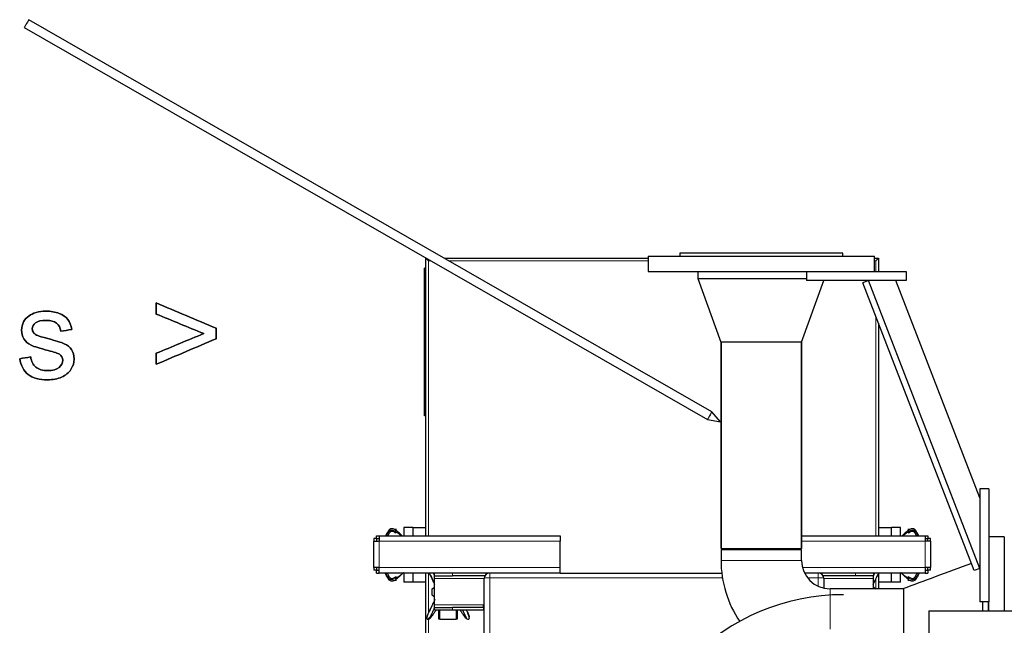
# Model space of a CAD drawing. Header units: inches. Extents: x 0 to 17820, y -10 to 12600.
# Tile 326 of 338: x 11458 to 12545, y 10875 to 11544. Entities that reach past the tile are written whole.
import ezdxf

# ---------------------------------------------------------------- set-up
doc = ezdxf.new("R2010")
doc.units = ezdxf.units.IN
doc.layers.add('1', color=7, linetype='Continuous', true_color=0xffffff)
doc.layers.add('254', color=7, linetype='Continuous', true_color=0xffffff)

msp = doc.modelspace()

# ---------------------------------------------------------------- linework, layer by layer
at = {"layer": '1', "color": 2, "linetype": 'Continuous', "lineweight": 25}
for p, q in [((11906.413, 11267.639), (11906.413, 11280.354)), ((11906.413, 11280.354), (11906.874, 11280.354)), ((11909.213, 11277.554), (11906.413, 11280.354)), ((11926.975, 11280.354), (12151.913, 11280.354)), ((12151.913, 11282.854), (12151.913, 11265.854)), ((12151.913, 11282.854), (12401.913, 11282.854)), ((12186.913, 11285.854), (12186.913, 11282.854)), ((12366.913, 11285.854), (12186.913, 11285.854)), ((12366.913, 11282.854), (12366.913, 11285.854)), ((12401.913, 11265.854), (12401.913, 11282.854)), ((12401.913, 11280.354), (12406.413, 11280.354)), ((12403.613, 11277.554), (12406.413, 11280.354)), ((12406.413, 11280.354), (12406.413, 11265.854)), ((11904.913, 11263.354), (11904.913, 11269.354)), ((11906.413, 11269.354), (11904.913, 11269.354)), ((11904.913, 11112.354), (11904.913, 11263.354)), ((11906.413, 11263.354), (11906.413, 11267.639)), ((11906.413, 11112.354), (11906.413, 11263.354)), ((12151.913, 11265.854), (12351.916, 11265.854)), ((12206.913, 11265.854), (12206.913, 11257.854)), ((12206.913, 11257.854), (12232.391, 11187.854)), ((12206.913, 11257.854), (12326.913, 11257.854)), ((12206.913, 11257.854), (12326.913, 11257.854)), ((12326.913, 11265.854), (12326.913, 11255.854)), ((12351.914, 11265.854), (12436.913, 11265.854)), ((12436.913, 11265.854), (12436.913, 11255.854)), ((12321.435, 11187.854), (12346.185, 11255.853)), ((12436.913, 11255.854), (12326.913, 11255.854)), ((12395.383, 11255.854), (12389.056, 11253.406)), ((12512.086, 10935.463), (12389.056, 11253.406)), ((12518.413, 10937.911), (12395.383, 11255.854)), ((12518.412, 11015.856), (12425.544, 11255.852)), ((12406.413, 11208.541), (12406.413, 10973.854)), ((12276.913, 11187.854), (12232.391, 11187.854)), ((12232.463, 11187.854), (12232.463, 10959.854)), ((12232.463, 10959.854), (12232.463, 11187.854)), ((12321.435, 11187.854), (12276.913, 11187.854)), ((12321.363, 10959.854), (12321.363, 11187.854)), ((12321.363, 11187.854), (12321.363, 10959.854)), ((11904.913, 11106.354), (11904.913, 11112.354)), ((11906.413, 11106.354), (11904.913, 11106.354)), ((11906.413, 11108.069), (11906.413, 11112.354)), ((11906.413, 10973.846), (11906.413, 11108.069)), ((12518.413, 11025.854), (12518.413, 10900.854)), ((12528.413, 11025.854), (12518.413, 11025.854)), ((12528.413, 11025.854), (12528.413, 10900.854)), ((11881.913, 10983.054), (11881.913, 10973.854)), ((11891.913, 10983.054), (11881.913, 10983.054)), ((11891.913, 10983.054), (11891.913, 10982.854)), ((11906.413, 10982.854), (11891.913, 10982.854)), ((11891.913, 10982.854), (11891.913, 10973.854)), ((12420.913, 10982.854), (12406.413, 10982.854)), ((12420.913, 10982.854), (12420.913, 10983.054)), ((12430.913, 10983.054), (12420.913, 10983.054)), ((12420.913, 10973.854), (12420.913, 10982.854)), ((12430.913, 10973.854), (12430.913, 10983.054)), ((11848.913, 10970.852), (11848.913, 10967.854)), ((11848.913, 10967.854), (11854.913, 10967.854)), ((11848.913, 10938.854), (11848.913, 10967.854)), ((11851.915, 10970.854), (11851.915, 10973.854)), ((11851.915, 10973.854), (11854.913, 10973.854)), ((11851.963, 10970.852), (11851.963, 10967.854)), ((11854.913, 10973.854), (11854.913, 10967.854)), ((11854.913, 10973.854), (12054.913, 10973.854)), ((12054.913, 10973.854), (12054.913, 10967.854)), ((12054.913, 10938.854), (12054.913, 10967.854)), ((12321.366, 10973.854), (12457.913, 10973.854)), ((12457.913, 10973.854), (12460.911, 10973.854)), ((12457.913, 10973.854), (12457.913, 10967.854)), ((12463.913, 10967.854), (12457.913, 10967.854)), ((12460.863, 10967.854), (12460.863, 10970.852)), ((12460.911, 10973.854), (12460.911, 10970.854)), ((12463.913, 10967.854), (12463.913, 10970.852)), ((12463.913, 10967.854), (12463.913, 10938.854)), ((12545.413, 10972.854), (12528.413, 10972.854)), ((12545.413, 10972.854), (12528.413, 10972.854)), ((12545.413, 10972.854), (12545.413, 10891.116)), ((12232.463, 10959.854), (12321.363, 10959.854)), ((12232.463, 10958.854), (12232.463, 10946.854)), ((12232.463, 10958.854), (12276.913, 10958.854)), ((12257.913, 10959.853), (12257.913, 10958.853)), ((12276.913, 10958.854), (12321.363, 10958.854)), ((12321.363, 10946.854), (12321.363, 10958.854)), ((11848.913, 10938.854), (11848.913, 10935.856)), ((11854.913, 10938.854), (11848.913, 10938.854)), ((11851.915, 10932.854), (11851.915, 10935.854)), ((11851.915, 10932.854), (11854.913, 10932.854)), ((11851.963, 10938.854), (11851.963, 10935.856)), ((11854.913, 10932.854), (11854.913, 10938.854)), ((11881.913, 10932.854), (11881.913, 10922.654)), ((11891.913, 10932.854), (11891.913, 10922.854)), ((11906.413, 10693.689), (11906.413, 10932.848)), ((11915.913, 10929.854), (11915.913, 10932.854)), ((12054.913, 10932.854), (12054.913, 10938.854)), ((12054.913, 10932.854), (12233.277, 10932.854)), ((12400.913, 10932.854), (12400.913, 10929.854)), ((12406.413, 10932.116), (12406.413, 10915.304)), ((12420.913, 10922.854), (12420.913, 10932.854)), ((12430.913, 10922.654), (12430.913, 10932.854)), ((12463.913, 10938.854), (12457.913, 10938.854)), ((12457.913, 10938.854), (12457.913, 10932.854)), ((12457.913, 10932.854), (12460.911, 10932.854)), ((12460.863, 10935.856), (12460.863, 10938.854)), ((12460.911, 10935.854), (12460.911, 10932.854)), ((12463.913, 10935.856), (12463.913, 10938.854)), ((12518.413, 10937.911), (12512.086, 10935.463)), ((11891.913, 10922.654), (11881.913, 10922.654)), ((11891.913, 10922.854), (11891.913, 10922.654)), ((11906.413, 10922.854), (11891.913, 10922.854)), ((11915.913, 10926.854), (11915.913, 10929.854)), ((11915.913, 10929.854), (11935.913, 10929.854)), ((11915.913, 10897.854), (11915.913, 10926.854)), ((11971.717, 10929.854), (11935.913, 10929.854)), ((11970.913, 10679.452), (11970.913, 10926.854)), ((12380.913, 10929.854), (12345.109, 10929.854)), ((12345.913, 10926.854), (12345.913, 10916.086)), ((12400.913, 10929.854), (12380.913, 10929.854)), ((12400.913, 10926.854), (12400.913, 10929.854)), ((12400.913, 10915.304), (12400.913, 10926.854)), ((12420.913, 10922.854), (12406.413, 10922.854)), ((12420.913, 10922.654), (12420.913, 10922.854)), ((12430.913, 10922.654), (12420.913, 10922.654)), ((11913.453, 10915.324), (11915.913, 10917.41)), ((11913.453, 10908.324), (11913.453, 10915.324)), ((12433.315, 10915.304), (12352.913, 10915.304)), ((12400.913, 10917.478), (12403.453, 10915.324)), ((12403.453, 10915.324), (12403.453, 10915.304)), ((12434.023, 10915.485), (12434.023, 10826.223)), ((11915.913, 10906.239), (11913.453, 10908.324)), ((12528.413, 10900.854), (12518.413, 10900.854)), ((12521.413, 10900.851), (12521.413, 10891.114)), ((12527.413, 10900.846), (12527.413, 10891.116)), ((12528.413, 10891.126), (12528.413, 10900.855)), ((11915.913, 10894.854), (11915.913, 10897.854)), ((11915.913, 10894.854), (11935.913, 10894.854)), ((11915.913, 10891.854), (11915.913, 10894.854)), ((11935.913, 10891.854), (11915.913, 10891.854)), ((11920.913, 10881.854), (11920.913, 10891.854)), ((11921.953, 10881.654), (11921.953, 10891.854)), ((11969.913, 10894.854), (11935.913, 10894.854)), ((11969.913, 10891.854), (11935.913, 10891.854)), ((11939.953, 10891.854), (11939.953, 10881.654)), ((11940.913, 10891.854), (11940.913, 10881.854)), ((11970.913, 10897.854), (11969.913, 10897.854)), ((11969.913, 10894.854), (11969.913, 10897.854)), ((11969.913, 10894.854), (11969.913, 10891.854)), ((12461.913, 10891.116), (12461.913, 10717.005)), ((12461.913, 10891.116), (15444.413, 10891.116)), ((11921.953, 10881.854), (11920.913, 10881.854)), ((11939.953, 10881.654), (11921.953, 10881.654)), ((11940.913, 10881.854), (11939.953, 10881.854))]:
    msp.add_line(p, q, dxfattribs=at)
at = {"layer": '1', "color": 110, "linetype": 'Continuous', "lineweight": 13}
for p, q in [((11911.754, 11277.554), (11909.213, 11277.554)), ((11909.213, 11277.554), (11909.213, 10973.845)), ((12151.917, 11277.554), (11931.855, 11277.554)), ((12403.613, 11277.554), (12401.906, 11277.554)), ((12403.613, 11265.849), (12403.613, 11277.554)), ((11906.413, 11263.354), (11904.913, 11263.354)), ((12403.613, 10973.845), (12403.613, 11215.777)), ((11906.413, 11112.354), (11904.913, 11112.354)), ((11854.913, 10967.854), (11854.913, 10938.854)), ((12054.913, 10967.854), (11854.913, 10967.854)), ((12457.913, 10967.854), (12321.363, 10967.854)), ((12457.913, 10938.854), (12457.913, 10967.854)), ((12321.363, 10946.854), (12232.463, 10946.854)), ((11854.913, 10938.854), (12054.913, 10938.854)), ((11909.213, 10932.846), (11909.213, 10888.732)), ((11935.913, 10932.854), (11935.913, 10929.854)), ((12322.394, 10938.854), (12457.913, 10938.854)), ((12380.913, 10929.854), (12380.913, 10932.854)), ((11970.915, 10926.854), (11915.913, 10926.854)), ((12234.002, 10927.635), (11976.913, 10927.635)), ((11976.913, 10927.635), (11976.913, 10678.132)), ((12339.913, 10927.635), (12327.889, 10927.635)), ((12339.913, 10918.105), (12339.913, 10927.635)), ((12400.913, 10926.854), (12345.911, 10926.854)), ((12403.613, 10915.295), (12403.613, 10926.491)), ((12352.913, 10915.304), (12352.913, 10870.854)), ((11969.913, 10897.854), (11915.913, 10897.854)), ((11935.913, 10894.854), (11935.913, 10891.854)), ((11909.213, 10883.345), (11909.213, 10693.074))]:
    msp.add_line(p, q, dxfattribs=at)
at = {"layer": '1', "color": 2, "linetype": 'Continuous', "lineweight": 25}
for centre, radius, start, end in [((12352.913, 10946.854), 120.45, 180, 214.059375), ((12352.913, 10946.854), 31.55, 180, 270), ((11976.913, 10926.854), 6, 90, 180), ((12339.913, 10926.854), 6, 0, 90), ((12367.913, 10670.854), 238.047, 90, 180)]:
    msp.add_arc(centre, radius, start, end, dxfattribs=at)
at = {"layer": '1', "color": 110, "linetype": 'Continuous', "lineweight": 13}
for centre, start_param, end_param in [((11976.913, 10926.854), 4.71238898, 6.28318531), ((12339.913, 10926.854), 3.14159265, 4.71238898)]:
    msp.add_ellipse(centre, major_axis=(-6, 0), ratio=0.1301739, start_param=start_param, end_param=end_param, dxfattribs=at)
at = {"layer": '1', "color": 150, "linetype": 'Continuous', "lineweight": 25}
for points, knots in [([(11608.562, 11163.28), (11630.64, 11172.711), (11652.717, 11182.142), (11674.794, 11191.573), (11674.794, 11195.394), (11674.794, 11199.214), (11674.794, 11203.034), (11652.717, 11212.354), (11630.64, 11221.675), (11608.562, 11230.995), (11608.562, 11226.928), (11608.562, 11222.86), (11608.562, 11218.793), (11626.044, 11211.604), (11643.525, 11204.416), (11661.006, 11197.227), (11643.525, 11189.979), (11626.044, 11182.731), (11608.562, 11175.482), (11608.562, 11171.415), (11608.562, 11167.347), (11608.562, 11163.28)], [0, 0, 0, 0, 0.24559405, 0.24559405, 0.24559405, 0.28467495, 0.28467495, 0.28467495, 0.52982571, 0.52982571, 0.52982571, 0.5714364, 0.5714364, 0.5714364, 0.76479632, 0.76479632, 0.76479632, 0.95838931, 0.95838931, 0.95838931, 1, 1, 1, 1]), ([(11469.883, 11171.389), (11465.832, 11170.75), (11461.782, 11170.11), (11457.731, 11169.471), (11459.087, 11161.796), (11462.233, 11155.989), (11472.108, 11148.161), (11479.297, 11146.216), (11494.39, 11146.216), (11499.481, 11147.214), (11508.486, 11151.154), (11511.939, 11153.942), (11516.686, 11161.19), (11517.9, 11165.045), (11517.9, 11173.308), (11516.928, 11176.813), (11514.958, 11179.627), (11513.014, 11182.466), (11510.302, 11184.615), (11503.437, 11187.535), (11497.383, 11189.45), (11482.693, 11193.393), (11479.092, 11194.464), (11477.864, 11194.925), (11475.715, 11195.794), (11474.155, 11196.869), (11473.157, 11198.199), (11472.159, 11199.478), (11471.648, 11200.911), (11471.648, 11205.004), (11472.85, 11207.178), (11477.675, 11210.926), (11481.701, 11211.834), (11492.113, 11211.834), (11495.797, 11210.785), (11501.039, 11206.612), (11502.627, 11203.699), (11503.165, 11199.964), (11507.164, 11200.51), (11511.163, 11201.056), (11515.163, 11201.601), (11514.395, 11206.283), (11512.988, 11210.018), (11508.907, 11215.629), (11505.723, 11217.846), (11497.127, 11221.121), (11492.139, 11221.939), (11482.674, 11221.939), (11479.143, 11221.453), (11472.55, 11219.46), (11469.934, 11218.281), (11468.041, 11216.874), (11465.482, 11215.058), (11463.461, 11212.781), (11462.003, 11210.018), (11460.52, 11207.281), (11459.778, 11204.288), (11459.778, 11197.508), (11460.673, 11194.259), (11464.273, 11188.397), (11466.915, 11186.099), (11473.863, 11182.778), (11480.115, 11180.829), (11495.797, 11176.864), (11499.967, 11175.482), (11504.069, 11172.81), (11505.288, 11170.622), (11505.288, 11164.738), (11503.907, 11162.052), (11498.468, 11157.434), (11494.262, 11156.321), (11483.032, 11156.321), (11478.683, 11157.6), (11472.468, 11162.796), (11470.548, 11166.529), (11469.883, 11171.389)], [0, 0, 0, 0, 0.04048951, 0.04048951, 0.04048951, 0.10713507, 0.10713507, 0.17378063, 0.17378063, 0.21398528, 0.21398528, 0.25418994, 0.25418994, 0.29419666, 0.29419666, 0.33495352, 0.33495352, 0.33495352, 0.36752383, 0.36752383, 0.40018235, 0.40018235, 0.42284402, 0.42284402, 0.42284402, 0.43935576, 0.43935576, 0.43935576, 0.45256377, 0.45256377, 0.47344095, 0.47344095, 0.49445695, 0.49445695, 0.51232055, 0.51232055, 0.52999349, 0.52999349, 0.52999349, 0.56186032, 0.56186032, 0.56186032, 0.59371819, 0.59371819, 0.62538692, 0.62538692, 0.65705566, 0.65705566, 0.67816815, 0.67816815, 0.69923584, 0.69923584, 0.69923584, 0.72293913, 0.72293913, 0.72293913, 0.74690676, 0.74690676, 0.77334724, 0.77334724, 0.80005965, 0.80005965, 0.82669612, 0.82669612, 0.84644661, 0.84644661, 0.87468024, 0.87468024, 0.90602215, 0.90602215, 0.93753622, 0.93753622, 0.96890705, 0.96890705, 1, 1, 1, 1])]:
    msp.add_open_spline(points, degree=3, knots=knots, dxfattribs=at)
at = {"layer": '1', "color": 2, "linetype": 'Continuous', "lineweight": 25}
for points, degree, knots in [([(11872.189, 10980.73), (11872.088, 10980.787), (11871.459, 10981.133), (11870.516, 10981.526), (11869.347, 10981.759), (11868.434, 10981.796), (11867.645, 10981.612), (11867.056, 10981.357), (11866.65, 10981.118), (11866.281, 10980.845), (11865.828, 10980.448), (11865.116, 10979.68), (11864.281, 10978.446), (11863.432, 10976.886), (11862.699, 10975.361), (11862.243, 10974.357), (11862.034, 10973.886)], 3, [0, 0, 0, 0, 0.02391648, 0.14783605, 0.20979584, 0.27175563, 0.33371542, 0.36469531, 0.39567521, 0.4266551, 0.45763499, 0.51959478, 0.64351436, 0.76743394, 0.89135351, 1, 1, 1, 1]), ([(11864.557, 10973.857), (11864.866, 10974.532), (11865.656, 10976.187), (11866.606, 10978.045), (11867.78, 10978.928), (11868.196, 10979.096), (11868.636, 10979.179), (11869.521, 10979.162), (11871.212, 10978.286), (11872.599, 10977.495), (11873.413, 10976.766)], 3, [0, 0, 0, 0, 0.18820277, 0.46110079, 0.49527514, 0.52932038, 0.56342257, 0.59733862, 0.73107379, 1, 1, 1, 1]), ([(11873.413, 10978.417), (11873.413, 10978.55), (11873.413, 10978.824), (11873.413, 10979.171), (11873.413, 10979.536), (11873.413, 10979.905), (11873.413, 10980.208), (11873.413, 10980.505), (11873.413, 10980.847), (11873.413, 10981.144), (11873.413, 10981.357), (11873.413, 10981.476), (11873.413, 10981.563), (11873.413, 10981.616), (11873.413, 10981.59), (11873.413, 10981.49), (11873.413, 10981.349), (11873.413, 10981.178), (11873.413, 10980.955), (11873.413, 10980.705), (11873.413, 10980.421), (11873.413, 10980.111), (11873.413, 10979.935)], 5, [0, 0, 0, 0, 0, 0, 0.10425453, 0.20832957, 0.25, 0.25, 0.25, 0.31281988, 0.41711025, 0.5, 0.5, 0.5, 0.52105121, 0.62518273, 0.7291347, 0.75, 0.75, 0.75, 0.86391491, 1, 1, 1, 1, 1, 1]), ([(11880.249, 10973.86), (11880.138, 10973.965), (11879.512, 10974.551), (11878.355, 10975.622), (11876.755, 10977.083), (11875.115, 10978.547), (11873.986, 10979.491), (11873.413, 10979.935)], 3, [0, 0, 0, 0, 0.05159894, 0.28869921, 0.52579947, 0.76289974, 1, 1, 1, 1]), ([(11873.413, 10978.417), (11874.142, 10978.041), (11875.496, 10977.204), (11877.414, 10975.821), (11878.783, 10974.727), (11879.515, 10974.101), (11879.639, 10973.993)], 3, [0, 0, 0, 0, 0.31200031, 0.62400062, 0.93600094, 1, 1, 1, 1]), ([(11873.413, 10976.766), (11873.413, 10976.765), (11873.413, 10976.766), (11873.413, 10976.801), (11873.413, 10976.875), (11873.413, 10976.98), (11873.413, 10977.166), (11873.413, 10977.414), (11873.413, 10977.657), (11873.413, 10977.934), (11873.413, 10978.238), (11873.413, 10978.417)], 5, [0, 0, 0, 0, 0, 0, 0.05931501, 0.2978166, 0.42667471, 0.42667471, 0.42667471, 0.67797867, 1, 1, 1, 1, 1, 1]), ([(12439.413, 10979.935), (12438.84, 10979.491), (12437.711, 10978.547), (12436.071, 10977.083), (12434.471, 10975.622), (12433.314, 10974.551), (12432.688, 10973.965), (12432.576, 10973.86)], 3, [0, 0, 0, 0, 0.23710026, 0.47420053, 0.71130079, 0.94840106, 1, 1, 1, 1]), ([(12433.187, 10973.993), (12433.311, 10974.101), (12434.042, 10974.727), (12435.412, 10975.821), (12437.33, 10977.204), (12438.684, 10978.041), (12439.413, 10978.417)], 3, [0, 0, 0, 0, 0.06399906, 0.37599938, 0.68799969, 1, 1, 1, 1]), ([(12439.413, 10979.935), (12439.413, 10980.111), (12439.413, 10980.421), (12439.413, 10980.705), (12439.413, 10980.955), (12439.413, 10981.178), (12439.413, 10981.349), (12439.413, 10981.49), (12439.413, 10981.59), (12439.413, 10981.616), (12439.413, 10981.563), (12439.413, 10981.476), (12439.413, 10981.357), (12439.413, 10981.144), (12439.413, 10980.847), (12439.413, 10980.505), (12439.413, 10980.208), (12439.413, 10979.905), (12439.413, 10979.536), (12439.413, 10979.171), (12439.413, 10978.824), (12439.413, 10978.55), (12439.413, 10978.417)], 5, [0, 0, 0, 0, 0, 0, 0.13608509, 0.25, 0.25, 0.25, 0.2708653, 0.37481727, 0.47894879, 0.5, 0.5, 0.5, 0.58288975, 0.68718012, 0.75, 0.75, 0.75, 0.79167043, 0.89574547, 1, 1, 1, 1, 1, 1]), ([(12439.413, 10976.766), (12440.226, 10977.495), (12441.614, 10978.286), (12443.305, 10979.162), (12444.19, 10979.179), (12444.63, 10979.096), (12445.046, 10978.928), (12446.22, 10978.045), (12447.17, 10976.187), (12447.96, 10974.532), (12448.268, 10973.857)], 3, [0, 0, 0, 0, 0.26892621, 0.40266138, 0.43657743, 0.47067962, 0.50472486, 0.53889921, 0.81179723, 1, 1, 1, 1]), ([(12439.413, 10978.417), (12439.413, 10978.238), (12439.413, 10977.934), (12439.413, 10977.657), (12439.413, 10977.414), (12439.413, 10977.166), (12439.413, 10976.98), (12439.413, 10976.875), (12439.413, 10976.801), (12439.413, 10976.766), (12439.413, 10976.765), (12439.413, 10976.766)], 5, [0, 0, 0, 0, 0, 0, 0.32202133, 0.57332529, 0.57332529, 0.57332529, 0.7021834, 0.94068499, 1, 1, 1, 1, 1, 1]), ([(12450.791, 10973.886), (12450.583, 10974.357), (12450.127, 10975.361), (12449.393, 10976.886), (12448.545, 10978.446), (12447.71, 10979.68), (12446.998, 10980.448), (12446.545, 10980.845), (12446.176, 10981.118), (12445.77, 10981.357), (12445.181, 10981.612), (12444.392, 10981.796), (12443.479, 10981.759), (12442.309, 10981.526), (12441.366, 10981.133), (12440.738, 10980.787), (12440.637, 10980.73)], 3, [0, 0, 0, 0, 0.10864649, 0.23256606, 0.35648564, 0.48040522, 0.54236501, 0.5733449, 0.60432479, 0.63530469, 0.66628458, 0.72824437, 0.79020416, 0.85216395, 0.97608352, 1, 1, 1, 1]), ([(12509.02, 10943.388), (12495.651, 10938.429), (12482.282, 10933.469), (12457.047, 10924.108), (12445.182, 10919.706), (12433.316, 10915.304)], 3, [0, 0, 0, 0, 0.52978783, 0.52978783, 1, 1, 1, 1]), ([(11872.189, 10924.919), (11872.088, 10924.862), (11871.459, 10924.516), (11870.516, 10924.123), (11869.347, 10923.89), (11868.434, 10923.853), (11867.645, 10924.037), (11867.056, 10924.292), (11866.65, 10924.531), (11866.281, 10924.803), (11865.828, 10925.201), (11865.116, 10925.968), (11864.281, 10927.203), (11863.432, 10928.762), (11862.667, 10930.353), (11862.057, 10931.703), (11861.701, 10932.523), (11861.581, 10932.805)], 3, [0, 0, 0, 0, 0.02214509, 0.13688649, 0.19425719, 0.25162789, 0.30899859, 0.33768394, 0.3663693, 0.39505465, 0.42374, 0.4811107, 0.5958521, 0.7105935, 0.8253349, 0.9400763, 1, 1, 1, 1]), ([(11873.413, 10928.883), (11872.599, 10928.154), (11871.212, 10927.363), (11869.521, 10926.487), (11868.636, 10926.47), (11868.196, 10926.553), (11867.78, 10926.721), (11866.606, 10927.604), (11865.492, 10929.782), (11864.555, 10931.773), (11864.105, 10932.804), (11864.086, 10932.849)], 3, [0, 0, 0, 0, 0.24491866, 0.36671504, 0.39760333, 0.42866116, 0.45966711, 0.49079066, 0.73932655, 0.98865287, 1, 1, 1, 1]), ([(11882.015, 10933.475), (11881.825, 10933.29), (11881.132, 10932.619), (11879.92, 10931.475), (11878.355, 10930.027), (11876.755, 10928.566), (11875.115, 10927.102), (11873.986, 10926.158), (11873.413, 10925.714)], 3, [0, 0, 0, 0, 0.07043759, 0.25635007, 0.44226255, 0.62817504, 0.81408752, 1, 1, 1, 1]), ([(11873.413, 10927.232), (11874.142, 10927.608), (11875.496, 10928.445), (11877.414, 10929.828), (11879.24, 10931.287), (11880.4, 10932.322), (11880.949, 10932.841)], 3, [0, 0, 0, 0, 0.25381516, 0.50763032, 0.76144548, 1, 1, 1, 1]), ([(11916.432, 10920.167), (11916.126, 10920.779), (11915.247, 10922.539), (11913.817, 10925.427), (11912.425, 10928.241), (11911.313, 10930.473), (11910.642, 10931.825), (11910.251, 10932.62), (11910.133, 10932.86)], 3, [0, 0, 0, 0, 0.14160443, 0.40834222, 0.67508002, 0.80844892, 0.94181782, 1, 1, 1, 1]), ([(11910.228, 10932.879), (11910.657, 10932.012), (11912.453, 10928.501), (11914.122, 10924.983), (11915.443, 10922.303)], 3, [0, 0, 0, 0, 0.24876463, 1, 1, 1, 1]), ([(12400.473, 10920.336), (12401.995, 10923.37), (12403.967, 10927.399), (12405.975, 10931.384), (12406.485, 10932.419)], 3, [0, 0, 0, 0, 0.73711944, 1, 1, 1, 1]), ([(12400.474, 10920.167), (12400.781, 10920.779), (12401.659, 10922.539), (12403.09, 10925.427), (12404.482, 10928.241), (12405.592, 10930.47), (12406.141, 10931.577), (12406.413, 10932.128)], 3, [0, 0, 0, 0, 0.15046411, 0.43389074, 0.71731737, 0.85903068, 1, 1, 1, 1]), ([(12439.413, 10925.714), (12438.84, 10926.158), (12437.711, 10927.102), (12436.071, 10928.566), (12434.471, 10930.027), (12432.906, 10931.475), (12431.694, 10932.619), (12431, 10933.29), (12430.811, 10933.475)], 3, [0, 0, 0, 0, 0.18591248, 0.37182496, 0.55773745, 0.74364993, 0.92956241, 1, 1, 1, 1]), ([(12431.877, 10932.841), (12432.426, 10932.322), (12433.586, 10931.287), (12435.412, 10929.828), (12437.33, 10928.445), (12438.684, 10927.608), (12439.413, 10927.232)], 3, [0, 0, 0, 0, 0.23855452, 0.49236968, 0.74618484, 1, 1, 1, 1]), ([(12448.74, 10932.849), (12448.721, 10932.804), (12448.27, 10931.773), (12447.334, 10929.782), (12446.22, 10927.604), (12445.046, 10926.721), (12444.63, 10926.553), (12444.19, 10926.47), (12443.305, 10926.487), (12441.614, 10927.363), (12440.226, 10928.154), (12439.413, 10928.883)], 3, [0, 0, 0, 0, 0.01134713, 0.26067345, 0.50920934, 0.54033289, 0.57133884, 0.60239667, 0.63328496, 0.75508134, 1, 1, 1, 1]), ([(12451.245, 10932.805), (12451.124, 10932.523), (12450.769, 10931.703), (12450.159, 10930.353), (12449.393, 10928.762), (12448.545, 10927.203), (12447.71, 10925.968), (12446.998, 10925.201), (12446.545, 10924.803), (12446.176, 10924.531), (12445.77, 10924.292), (12445.181, 10924.037), (12444.392, 10923.853), (12443.479, 10923.89), (12442.309, 10924.123), (12441.366, 10924.516), (12440.738, 10924.862), (12440.637, 10924.919)], 3, [0, 0, 0, 0, 0.0599237, 0.1746651, 0.2894065, 0.4041479, 0.5188893, 0.57626, 0.60494535, 0.6336307, 0.66231606, 0.69100141, 0.74837211, 0.80574281, 0.86311351, 0.97785491, 1, 1, 1, 1]), ([(11873.413, 10928.883), (11873.413, 10928.884), (11873.413, 10928.883), (11873.413, 10928.877), (11873.413, 10928.867), (11873.413, 10928.836), (11873.413, 10928.779), (11873.413, 10928.718), (11873.413, 10928.644), (11873.413, 10928.483), (11873.413, 10928.235), (11873.413, 10927.991), (11873.413, 10927.715), (11873.413, 10927.411), (11873.413, 10927.232)], 5, [0, 0, 0, 0, 0, 0, 0.05931501, 0.14001207, 0.14001207, 0.14001207, 0.2978166, 0.42667471, 0.42667471, 0.42667471, 0.67797867, 1, 1, 1, 1, 1, 1]), ([(11873.413, 10927.232), (11873.413, 10927.099), (11873.413, 10926.825), (11873.413, 10926.478), (11873.413, 10926.113), (11873.413, 10925.744), (11873.413, 10925.441), (11873.413, 10925.203), (11873.413, 10925.031), (11873.413, 10924.868), (11873.413, 10924.669), (11873.413, 10924.468), (11873.413, 10924.351), (11873.413, 10924.257), (11873.413, 10924.173), (11873.413, 10924.086), (11873.413, 10924.057), (11873.413, 10924.051), (11873.413, 10924.065), (11873.413, 10924.115), (11873.413, 10924.16), (11873.413, 10924.223), (11873.413, 10924.299), (11873.413, 10924.47), (11873.413, 10924.694), (11873.413, 10924.944), (11873.413, 10925.228), (11873.413, 10925.538), (11873.413, 10925.714)], 5, [0, 0, 0, 0, 0, 0, 0.10425453, 0.20832957, 0.25, 0.25, 0.25, 0.31281988, 0.375, 0.375, 0.375, 0.41711025, 0.5, 0.5, 0.5, 0.52105121, 0.625, 0.625, 0.625, 0.62518273, 0.7291347, 0.75, 0.75, 0.75, 0.86391491, 1, 1, 1, 1, 1, 1]), ([(12439.413, 10927.232), (12439.413, 10927.411), (12439.413, 10927.715), (12439.413, 10927.991), (12439.413, 10928.235), (12439.413, 10928.483), (12439.413, 10928.644), (12439.413, 10928.718), (12439.413, 10928.779), (12439.413, 10928.836), (12439.413, 10928.867), (12439.413, 10928.877), (12439.413, 10928.883), (12439.413, 10928.884), (12439.413, 10928.883)], 5, [0, 0, 0, 0, 0, 0, 0.32202133, 0.57332529, 0.57332529, 0.57332529, 0.7021834, 0.85998793, 0.85998793, 0.85998793, 0.94068499, 1, 1, 1, 1, 1, 1]), ([(12439.413, 10925.714), (12439.413, 10925.538), (12439.413, 10925.228), (12439.413, 10924.944), (12439.413, 10924.694), (12439.413, 10924.47), (12439.413, 10924.299), (12439.413, 10924.223), (12439.413, 10924.16), (12439.413, 10924.115), (12439.413, 10924.065), (12439.413, 10924.051), (12439.413, 10924.057), (12439.413, 10924.086), (12439.413, 10924.173), (12439.413, 10924.257), (12439.413, 10924.351), (12439.413, 10924.468), (12439.413, 10924.669), (12439.413, 10924.868), (12439.413, 10925.031), (12439.413, 10925.203), (12439.413, 10925.441), (12439.413, 10925.744), (12439.413, 10926.113), (12439.413, 10926.478), (12439.413, 10926.825), (12439.413, 10927.099), (12439.413, 10927.232)], 5, [0, 0, 0, 0, 0, 0, 0.13608509, 0.25, 0.25, 0.25, 0.2708653, 0.37481727, 0.375, 0.375, 0.375, 0.47894879, 0.5, 0.5, 0.5, 0.58288975, 0.625, 0.625, 0.625, 0.68718012, 0.75, 0.75, 0.75, 0.79167043, 0.89574547, 1, 1, 1, 1, 1, 1]), ([(11916.434, 10903.313), (11914.911, 10900.279), (11912.269, 10894.88), (11909.166, 10888.782), (11907.691, 10885.185), (11907.369, 10883.563), (11907.385, 10882.646), (11907.727, 10882.152), (11908.249, 10881.888), (11909.024, 10881.868), (11910.382, 10882.323), (11911.351, 10883.099), (11912.008, 10883.876)], 3, [0, 0, 0, 0, 0.31052016, 0.56449671, 0.64698605, 0.7213504, 0.76859591, 0.79598036, 0.82719779, 0.86313882, 0.90429757, 1, 1, 1, 1]), ([(11916.432, 10903.482), (11916.126, 10902.87), (11915.247, 10901.11), (11913.817, 10898.222), (11912.425, 10895.408), (11911.313, 10893.176), (11910.487, 10891.51), (11909.673, 10889.854), (11908.894, 10888.22), (11908.32, 10886.888), (11908.022, 10886.006), (11907.889, 10885.53), (11907.806, 10885.199), (11907.739, 10884.913), (11907.678, 10884.703), (11907.646, 10884.61), (11907.633, 10884.575)], 3, [0, 0, 0, 0, 0.08984557, 0.2590861, 0.42832663, 0.5129469, 0.59756717, 0.68218743, 0.7668077, 0.85142797, 0.8937381, 0.91489317, 0.93604823, 0.9572033, 0.97835837, 1, 1, 1, 1]), ([(11912.637, 10884.714), (11912.407, 10884.36), (11911.937, 10883.704), (11911.355, 10883.123), (11910.932, 10882.89), (11910.651, 10882.853), (11910.579, 10883.037), (11910.632, 10883.292), (11910.737, 10883.531), (11910.88, 10883.803), (11911.094, 10884.201), (11911.491, 10884.968), (11912.093, 10886.203), (11912.838, 10887.762), (11913.606, 10889.353), (11914.386, 10890.959), (11915.184, 10892.594), (11915.73, 10893.696), (11916.01, 10894.256)], 3, [0, 0, 0, 0, 0.09067622, 0.18135244, 0.22669054, 0.27202865, 0.31736676, 0.34003582, 0.36270487, 0.38537393, 0.40804298, 0.45338109, 0.54405731, 0.63473353, 0.72540974, 0.81608596, 0.90676218, 1, 1, 1, 1]), ([(11917.428, 10891.569), (11917.154, 10891.203), (11916.53, 10890.358), (11915.59, 10889.027), (11914.598, 10887.566), (11913.619, 10886.102), (11912.97, 10885.158), (11912.637, 10884.714)], 3, [0, 0, 0, 0, 0.15920019, 0.36940014, 0.57960009, 0.78980005, 1, 1, 1, 1]), ([(11944.283, 10891.829), (11944.625, 10891.376), (11945.316, 10890.445), (11946.316, 10889.027), (11947.309, 10887.566), (11948.287, 10886.102), (11948.936, 10885.158), (11949.269, 10884.714)], 3, [0, 0, 0, 0, 0.18966827, 0.3922512, 0.59483414, 0.79741707, 1, 1, 1, 1]), ([(11949.269, 10884.714), (11949.499, 10884.36), (11949.97, 10883.704), (11950.551, 10883.123), (11950.975, 10882.89), (11951.255, 10882.853), (11951.327, 10883.037), (11951.275, 10883.292), (11951.169, 10883.531), (11951.027, 10883.803), (11950.812, 10884.201), (11950.415, 10884.968), (11949.814, 10886.203), (11949.069, 10887.762), (11948.301, 10889.353), (11947.645, 10890.703), (11947.245, 10891.523), (11947.107, 10891.805)], 3, [0, 0, 0, 0, 0.1050172, 0.21003439, 0.26254299, 0.31505159, 0.36756019, 0.39381449, 0.42006879, 0.44632309, 0.47257738, 0.52508598, 0.63010318, 0.73512038, 0.84013757, 0.94515477, 1, 1, 1, 1]), ([(11949.899, 10883.876), (11950.51, 10883.14), (11951.411, 10882.385), (11952.656, 10881.884), (11953.363, 10881.818), (11953.872, 10881.951), (11954.26, 10882.237), (11954.517, 10882.804), (11954.368, 10883.718), (11953.615, 10886.855), (11952.202, 10889.741), (11951.144, 10891.84)], 3, [0, 0, 0, 0, 0.15238667, 0.21551073, 0.26917088, 0.31405472, 0.35125583, 0.40647283, 0.49415131, 0.63643548, 1, 1, 1, 1]), ([(11951.255, 10891.841), (11951.309, 10891.731), (11951.637, 10891.068), (11952.233, 10889.854), (11953.013, 10888.22), (11953.587, 10886.888), (11953.884, 10886.006), (11954.018, 10885.53), (11954.1, 10885.199), (11954.168, 10884.913), (11954.248, 10884.635), (11954.315, 10884.461), (11954.326, 10884.535), (11954.244, 10884.703), (11954.145, 10884.854), (11954.098, 10884.923)], 3, [0, 0, 0, 0, 0.03029956, 0.18313465, 0.33596974, 0.48880483, 0.56522237, 0.60343115, 0.64163992, 0.67984869, 0.71805746, 0.79447501, 0.87089255, 0.9473101, 1, 1, 1, 1]), ([(11912.637, 10884.714), (11912.686, 10884.804), (11912.797, 10885.032), (11912.927, 10885.376), (11913.008, 10885.737), (11913.029, 10886.106), (11913.003, 10886.41), (11912.95, 10886.711), (11912.883, 10886.931), (11912.782, 10887.141), (11912.645, 10887.326), (11912.51, 10887.458), (11912.484, 10887.483)], 5, [0, 0, 0, 0, 0, 0, 0.17142719, 0.42652837, 0.61538462, 0.61538462, 0.61538462, 0.6826301, 0.93960273, 1, 1, 1, 1, 1, 1]), ([(11949.269, 10884.714), (11949.221, 10884.804), (11949.14, 10884.969), (11949.071, 10885.139), (11949.014, 10885.313), (11948.952, 10885.56), (11948.905, 10885.82), (11948.887, 10886.003), (11948.884, 10886.187), (11948.903, 10886.41), (11948.955, 10886.701), (11949.007, 10886.878), (11949.081, 10887.047), (11949.183, 10887.212), (11949.302, 10887.359), (11949.332, 10887.393), (11949.363, 10887.426), (11949.396, 10887.458), (11949.423, 10887.483)], 5, [0, 0, 0, 0, 0, 0, 0.17142719, 0.30769231, 0.30769231, 0.30769231, 0.42652837, 0.61538462, 0.61538462, 0.61538462, 0.6826301, 0.92307692, 0.92307692, 0.92307692, 0.93960273, 1, 1, 1, 1, 1, 1])]:
    msp.add_open_spline(points, degree=degree, knots=knots, dxfattribs=at)
at = {"layer": '1', "color": 110, "linetype": 'Continuous', "lineweight": 13}
for points, knots in [([(11862.87, 10973.867), (11863.007, 10974.176), (11863.398, 10975.034), (11864.1, 10976.429), (11864.913, 10977.761), (11865.606, 10978.642), (11866.047, 10979.119), (11866.409, 10979.449), (11866.811, 10979.735), (11867.404, 10980.014), (11868.21, 10980.188), (11869.167, 10980.114), (11870.4, 10979.863), (11871.862, 10979.312), (11872.907, 10978.726), (11873.413, 10978.417)], [0, 0, 0, 0, 0.07407407, 0.20634921, 0.33862434, 0.4047619, 0.43783069, 0.47089947, 0.50396825, 0.53703704, 0.6031746, 0.66931217, 0.73544974, 0.86772487, 1, 1, 1, 1]), ([(12439.413, 10978.417), (12439.919, 10978.726), (12440.964, 10979.312), (12442.425, 10979.863), (12443.659, 10980.114), (12444.616, 10980.188), (12445.422, 10980.014), (12446.015, 10979.735), (12446.417, 10979.449), (12446.779, 10979.119), (12447.22, 10978.642), (12447.913, 10977.761), (12448.726, 10976.429), (12449.428, 10975.034), (12449.819, 10974.176), (12449.956, 10973.867)], [0, 0, 0, 0, 0.13227513, 0.26455026, 0.33068783, 0.3968254, 0.46296296, 0.49603175, 0.52910053, 0.56216931, 0.5952381, 0.66137566, 0.79365079, 0.92592593, 1, 1, 1, 1]), ([(11862.413, 10932.841), (11862.459, 10932.731), (11862.741, 10932.068), (11863.277, 10930.854), (11864.1, 10929.22), (11864.913, 10927.888), (11865.606, 10927.006), (11866.047, 10926.53), (11866.409, 10926.199), (11866.811, 10925.913), (11867.404, 10925.635), (11868.21, 10925.461), (11869.167, 10925.535), (11870.4, 10925.786), (11871.862, 10926.337), (11872.907, 10926.923), (11873.413, 10927.232)], [0, 0, 0, 0, 0.02418199, 0.14615924, 0.26813649, 0.39011374, 0.45110237, 0.48159668, 0.512091, 0.54258531, 0.57307962, 0.63406825, 0.69505687, 0.7560455, 0.87802275, 1, 1, 1, 1]), ([(11914.291, 10932.886), (11914.323, 10932.82), (11914.617, 10932.217), (11915.184, 10931.055), (11915.73, 10929.953), (11916.01, 10929.393)], [0, 0, 0, 0, 0.05728561, 0.52207762, 1, 1, 1, 1]), ([(11976.913, 10927.635), (11976.913, 10927.981), (11976.913, 10928.323), (11976.913, 10928.989), (11976.913, 10929.313), (11976.913, 10929.932), (11976.913, 10930.228), (11976.913, 10930.782), (11976.913, 10931.04), (11976.913, 10931.512), (11976.913, 10931.726), (11976.913, 10932.101), (11976.913, 10932.263), (11976.913, 10932.53), (11976.913, 10932.636), (11976.913, 10932.787), (11976.913, 10932.833), (11976.913, 10932.848)], [0, 0, 0, 0, 0.125, 0.125, 0.25, 0.25, 0.375, 0.375, 0.5, 0.5, 0.625, 0.625, 0.75, 0.75, 0.875, 0.875, 1, 1, 1, 1]), ([(12339.913, 10927.635), (12339.913, 10927.981), (12339.913, 10928.323), (12339.913, 10928.989), (12339.913, 10929.313), (12339.913, 10929.932), (12339.913, 10930.228), (12339.913, 10930.782), (12339.913, 10931.04), (12339.913, 10931.512), (12339.913, 10931.726), (12339.913, 10932.101), (12339.913, 10932.263), (12339.913, 10932.53), (12339.913, 10932.636), (12339.913, 10932.787), (12339.913, 10932.833), (12339.913, 10932.848)], [0, 0, 0, 0, 0.125, 0.125, 0.25, 0.25, 0.375, 0.375, 0.5, 0.5, 0.625, 0.625, 0.75, 0.75, 0.875, 0.875, 1, 1, 1, 1]), ([(12402.616, 10932.886), (12402.583, 10932.82), (12402.289, 10932.217), (12401.722, 10931.055), (12401.176, 10929.953), (12400.896, 10929.393)], [0, 0, 0, 0, 0.05728561, 0.52207762, 1, 1, 1, 1]), ([(12439.413, 10927.232), (12439.919, 10926.923), (12440.964, 10926.337), (12442.425, 10925.786), (12443.659, 10925.535), (12444.616, 10925.461), (12445.422, 10925.635), (12446.015, 10925.913), (12446.417, 10926.199), (12446.779, 10926.53), (12447.22, 10927.006), (12447.913, 10927.888), (12448.726, 10929.22), (12449.548, 10930.854), (12450.085, 10932.068), (12450.366, 10932.731), (12450.413, 10932.841)], [0, 0, 0, 0, 0.12197725, 0.2439545, 0.30494313, 0.36593175, 0.42692038, 0.45741469, 0.487909, 0.51840332, 0.54889763, 0.60988626, 0.73186351, 0.85384076, 0.97581801, 1, 1, 1, 1])]:
    msp.add_open_spline(points, degree=3, knots=knots, dxfattribs=at)
at = {"layer": '1', "color": 2, "linetype": 'Continuous', "lineweight": 25}
for points, degree in [([(11851.915, 10970.852), (11848.913, 10970.852)], 1), ([(11851.963, 10970.854), (11854.913, 10970.854)], 1), ([(12457.913, 10970.854), (12460.863, 10970.854)], 1), ([(12463.913, 10970.852), (12460.911, 10970.852)], 1), ([(11851.915, 10935.856), (11848.913, 10935.856)], 1), ([(11851.963, 10935.854), (11854.913, 10935.854)], 1), ([(11976.913, 10932.854), (11854.913, 10932.854)], 1), ([(12054.913, 10932.848), (12028.913, 10932.848), (12002.913, 10932.848), (11976.913, 10932.848)], 3), ([(12339.913, 10932.848), (12335.051, 10932.848), (12330.188, 10932.848), (12325.326, 10932.848)], 3), ([(12457.913, 10932.854), (12339.913, 10932.854)], 1), ([(12457.913, 10935.854), (12460.863, 10935.854)], 1), ([(12463.913, 10935.856), (12460.911, 10935.856)], 1)]:
    msp.add_open_spline(points, degree=degree, dxfattribs=at)
at = {"layer": '254', "color": 2, "linetype": 'Continuous', "lineweight": 25}
for p, q in [((12222.387, 11110.895), (11467.741, 11543.778)), ((11462.765, 11535.103), (12217.411, 11102.221)), ((11462.765, 11535.103), (11462.765, 11535.103)), ((12231.815, 11099.723), (12222.387, 11110.895)), ((12217.411, 11102.221), (12231.815, 11099.723)), ((12217.411, 11102.221), (12217.411, 11102.221))]:
    msp.add_line(p, q, dxfattribs=at)
for centre, start_param, end_param in [((11465.253, 11539.441), 3.14156047, 4.71157139), ((11465.253, 11539.441), 4.71157139, 6.28318531), ((12219.899, 11106.558), 4.71157139, 6.28318531), ((12219.899, 11106.558), 3.13959487, 4.71157139)]:
    msp.add_ellipse(centre, major_axis=(-2.488, -4.337), ratio=0.00534343, start_param=start_param, end_param=end_param, dxfattribs=at)
for points in [[(11608.562, 11230.995), (11608.562, 11226.928), (11608.562, 11222.86), (11608.562, 11218.793)], [(11674.794, 11203.034), (11652.717, 11212.354), (11630.64, 11221.675), (11608.562, 11230.995)], [(11468.041, 11216.874), (11465.482, 11215.058), (11463.461, 11212.781), (11462.003, 11210.018)], [(11608.562, 11218.793), (11626.044, 11211.604), (11643.525, 11204.416), (11661.006, 11197.227)], [(11477.864, 11194.925), (11475.715, 11195.794), (11474.155, 11196.869), (11473.157, 11198.199)], [(11503.165, 11199.964), (11507.164, 11200.51), (11511.163, 11201.056), (11515.163, 11201.601)], [(11661.006, 11197.227), (11643.525, 11189.979), (11626.044, 11182.731), (11608.562, 11175.482)], [(11674.794, 11191.573), (11674.794, 11195.394), (11674.794, 11199.214), (11674.794, 11203.034)], [(11608.562, 11163.28), (11630.64, 11172.711), (11652.717, 11182.142), (11674.794, 11191.573)], [(11469.883, 11171.389), (11465.832, 11170.75), (11461.782, 11170.11), (11457.731, 11169.471)], [(11608.562, 11175.482), (11608.562, 11171.415), (11608.562, 11167.347), (11608.562, 11163.28)]]:
    msp.add_open_spline(points, degree=3, dxfattribs=at)
for points, knots in [([(11515.163, 11201.601), (11514.395, 11206.283), (11512.988, 11210.018), (11508.907, 11215.629), (11505.723, 11217.846), (11497.127, 11221.121), (11492.139, 11221.939), (11482.674, 11221.939), (11479.143, 11221.453), (11472.55, 11219.46), (11469.934, 11218.281), (11468.041, 11216.874)], [0, 0, 0, 0, 0.23190349, 0.23190349, 0.46243028, 0.46243028, 0.69295707, 0.69295707, 0.8466416, 0.8466416, 1, 1, 1, 1]), ([(11462.003, 11210.018), (11460.52, 11207.281), (11459.778, 11204.288), (11459.778, 11197.508), (11460.673, 11194.259), (11464.273, 11188.397), (11466.915, 11186.099), (11473.863, 11182.778), (11480.115, 11180.829), (11495.797, 11176.864), (11499.967, 11175.482), (11504.069, 11172.81), (11505.288, 11170.622), (11505.288, 11164.738), (11503.907, 11162.052), (11498.468, 11157.434), (11494.262, 11156.321), (11483.032, 11156.321), (11478.683, 11157.6), (11472.468, 11162.796), (11470.548, 11166.529), (11469.883, 11171.389)], [0, 0, 0, 0, 0.08650673, 0.08650673, 0.18193876, 0.18193876, 0.27835227, 0.27835227, 0.37449169, 0.37449169, 0.44577744, 0.44577744, 0.54768149, 0.54768149, 0.66080434, 0.66080434, 0.77454855, 0.77454855, 0.88777574, 0.88777574, 1, 1, 1, 1]), ([(11473.157, 11198.199), (11472.159, 11199.478), (11471.648, 11200.911), (11471.648, 11205.004), (11472.85, 11207.178), (11477.675, 11210.926), (11481.701, 11211.834), (11492.113, 11211.834), (11495.797, 11210.785), (11501.039, 11206.612), (11502.627, 11203.699), (11503.165, 11199.964)], [0, 0, 0, 0, 0.1457231, 0.1457231, 0.37605961, 0.37605961, 0.60792769, 0.60792769, 0.80501556, 0.80501556, 1, 1, 1, 1]), ([(11514.958, 11179.627), (11513.014, 11182.466), (11510.302, 11184.615), (11503.437, 11187.535), (11497.383, 11189.45), (11482.693, 11193.393), (11479.092, 11194.464), (11477.864, 11194.925)], [0, 0, 0, 0, 0.37057837, 0.37057837, 0.74216025, 0.74216025, 1, 1, 1, 1]), ([(11457.731, 11169.471), (11459.087, 11161.796), (11462.233, 11155.989), (11472.108, 11148.161), (11479.297, 11146.216), (11494.39, 11146.216), (11499.481, 11147.214), (11508.486, 11151.154), (11511.939, 11153.942), (11516.686, 11161.19), (11517.9, 11165.045), (11517.9, 11173.308), (11516.928, 11176.813), (11514.958, 11179.627)], [0, 0, 0, 0, 0.22632837, 0.22632837, 0.45265673, 0.45265673, 0.58919178, 0.58919178, 0.72572683, 0.72572683, 0.8615897, 0.8615897, 1, 1, 1, 1])]:
    msp.add_open_spline(points, degree=3, knots=knots, dxfattribs=at)

doc.saveas('drawing.dxf')
